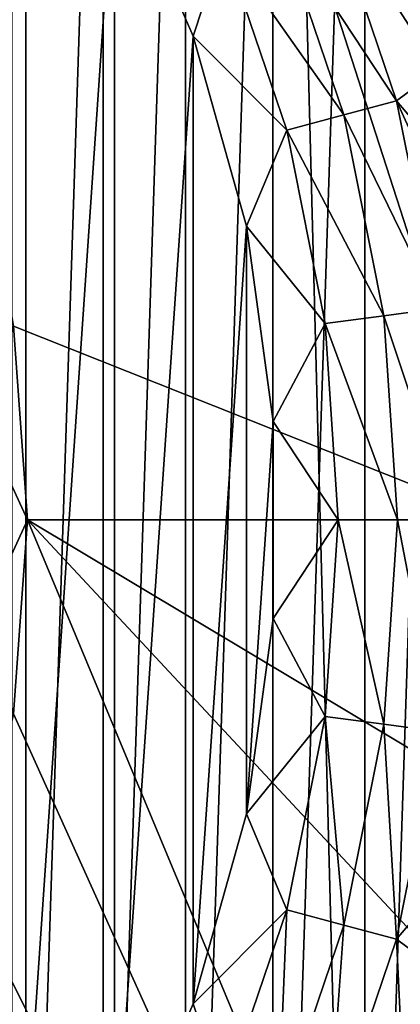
# Model space of a CAD drawing. Header units: millimetres. Extents: x -60 to 60, y -60 to 60.
# Tile 288 of 367: x 46.187 to 47.153, y -1.23 to 1.271. Entities that reach past the tile are written whole.
import ezdxf

# ---------------------------------------------------------------- set-up
doc = ezdxf.new("R2010")
doc.units = ezdxf.units.MM
doc.header["$LTSCALE"] = 81.481481
for name, color, linetype in [('159', 7, 'CONTINUOUS'), ('209', 7, 'CONTINUOUS'), ('229', 7, 'CONTINUOUS'), ('42', 7, 'CONTINUOUS'), ('5', 7, 'CONTINUOUS'), ('87', 7, 'CONTINUOUS')]:
    doc.layers.add(name, color=color, linetype=linetype)

msp = doc.modelspace()

# ---------------------------------------------------------------- linework, layer by layer
at = {"layer": '159', "color": 7, "linetype": 'Continuous', "true_color": 0xf5f5f5}
for points in [[(46.2071, 0, 2), (46.1719, 0.492, 2), (46.1017, 0.2293, 1.9904), (46.2071, 0, 2)], [(46.1017, -0.2293, 1.9904), (46.2071, 0, 2), (46.1017, 0.2293, 1.9904), (46.1017, -0.2293, 1.9904)], [(46.1719, -0.492, 2), (46.2071, 0, 2), (46.1017, -0.2293, 1.9904), (46.1719, -0.492, 2)]]:
    msp.add_3dface(points, dxfattribs=at)
at = {"layer": '209', "color": 151, "linetype": 'Continuous', "true_color": 0x7dbfed}
for points in [[(46.0737, 33.4741, 28.5), (47.7624, -31.017, 28.5), (47.7624, 31.017, 28.5), (46.0737, 33.4741, 28.5)], [(46.0737, -33.4741, 28.5), (47.7624, -31.017, 28.5), (46.0737, 33.4741, 28.5), (46.0737, -33.4741, 28.5)]]:
    msp.add_3dface(points, dxfattribs=at)
at = {"layer": '229', "color": 151, "linetype": 'Continuous', "true_color": 0x7dbfed}
for points in [[(47.0635, 3.6467, 17.3), (47.3072, 3.7983, 17.3), (47.0635, -3.6467, 17.3), (47.0635, 3.6467, 17.3)], [(47.0635, -3.6467, 17.3), (47.3072, 3.7983, 17.3), (47.3072, -3.7983, 17.3), (47.0635, -3.6467, 17.3)], [(46.8302, 3.4796, 17.3), (47.0635, 3.6467, 17.3), (46.8302, -3.4796, 17.3), (46.8302, 3.4796, 17.3)], [(46.8302, -3.4796, 17.3), (47.0635, 3.6467, 17.3), (47.0635, -3.6467, 17.3), (46.8302, -3.4796, 17.3)], [(46.6083, 3.2975, 17.3), (46.8302, 3.4796, 17.3), (46.6083, -3.2975, 17.3), (46.6083, 3.2975, 17.3)], [(46.6083, -3.2975, 17.3), (46.8302, 3.4796, 17.3), (46.8302, -3.4796, 17.3), (46.6083, -3.2975, 17.3)], [(46.3989, 3.1013, 17.3), (46.6083, 3.2975, 17.3), (46.3989, -3.1013, 17.3), (46.3989, 3.1013, 17.3)], [(46.3989, -3.1013, 17.3), (46.6083, 3.2975, 17.3), (46.6083, -3.2975, 17.3), (46.3989, -3.1013, 17.3)], [(46.2027, 2.8918, 17.3), (46.3989, 3.1013, 17.3), (46.2027, -2.8918, 17.3), (46.2027, 2.8918, 17.3)], [(46.2027, -2.8918, 17.3), (46.3989, 3.1013, 17.3), (46.3989, -3.1013, 17.3), (46.2027, -2.8918, 17.3)], [(46.0206, 2.67, 17.3), (46.2027, 2.8918, 17.3), (46.0206, -2.67, 17.3), (46.0206, 2.67, 17.3)], [(46.0206, -2.67, 17.3), (46.2027, 2.8918, 17.3), (46.2027, -2.8918, 17.3), (46.0206, -2.67, 17.3)]]:
    msp.add_3dface(points, dxfattribs=at)
at = {"layer": '42', "color": 7, "linetype": 'Continuous', "true_color": 0xf5f5f5}
for points in [[(46.6277, 1.2286, -3.8), (46.4282, 1.6879, -3.8), (46.7045, 1.4636, -3.7846), (46.6277, 1.2286, -3.8)], [(47.1441, 1.0646, -3.665), (46.8433, 1.5211, -3.739), (46.9712, 1.5741, -3.665), (47.1441, 1.0646, -3.665)], [(47.1608, 1.418, -3.5657), (47.2482, 1.1424, -3.5657), (46.9712, 1.5741, -3.665), (47.1608, 1.418, -3.5657)], [(47.2482, 1.1424, -3.5657), (47.1441, 1.0646, -3.665), (46.9712, 1.5741, -3.665), (47.2482, 1.1424, -3.5657)], [(47.0104, 1.0288, -3.739), (46.7045, 1.4636, -3.7846), (46.8433, 1.5211, -3.739), (47.0104, 1.0288, -3.739)], [(47.0104, 1.0288, -3.739), (46.8433, 1.5211, -3.739), (47.1441, 1.0646, -3.665), (47.0104, 1.0288, -3.739)], [(46.8653, 0.9899, -3.7846), (46.6277, 1.2286, -3.8), (46.7045, 1.4636, -3.7846), (46.8653, 0.9899, -3.7846)], [(46.8653, 0.9899, -3.7846), (46.7045, 1.4636, -3.7846), (47.0104, 1.0288, -3.739), (46.8653, 0.9899, -3.7846)], [(46.7628, 0.7464, -3.8), (46.6277, 1.2286, -3.8), (46.8653, 0.9899, -3.7846), (46.7628, 0.7464, -3.8)], [(47.2482, 1.1424, -3.5657), (47.3167, 0.8615, -3.5657), (47.1441, 1.0646, -3.665), (47.2482, 1.1424, -3.5657)], [(47.2491, 0.5369, -3.665), (47.0104, 1.0288, -3.739), (47.1441, 1.0646, -3.665), (47.2491, 0.5369, -3.665)], [(47.3167, 0.8615, -3.5657), (47.3658, 0.5766, -3.5657), (47.1441, 1.0646, -3.665), (47.3167, 0.8615, -3.5657)], [(47.3658, 0.5766, -3.5657), (47.2491, 0.5369, -3.665), (47.1441, 1.0646, -3.665), (47.3658, 0.5766, -3.5657)], [(47.1119, 0.5188, -3.739), (46.8653, 0.9899, -3.7846), (47.0104, 1.0288, -3.739), (47.1119, 0.5188, -3.739)], [(47.1119, 0.5188, -3.739), (47.0104, 1.0288, -3.739), (47.2491, 0.5369, -3.665), (47.1119, 0.5188, -3.739)], [(46.9629, 0.4992, -3.7846), (46.7628, 0.7464, -3.8), (46.8653, 0.9899, -3.7846), (46.9629, 0.4992, -3.7846)], [(46.9629, 0.4992, -3.7846), (46.8653, 0.9899, -3.7846), (47.1119, 0.5188, -3.739), (46.9629, 0.4992, -3.7846)], [(46.831, 0.2504, -3.8), (46.7628, 0.7464, -3.8), (46.9629, 0.4992, -3.7846), (46.831, 0.2504, -3.8)], [(47.2843, 0, -3.665), (47.1119, 0.5188, -3.739), (47.2491, 0.5369, -3.665), (47.2843, 0, -3.665)], [(47.1459, 0, -3.739), (46.9629, 0.4992, -3.7846), (47.1119, 0.5188, -3.739), (47.1459, 0, -3.739)], [(47.1459, 0, -3.739), (47.1119, 0.5188, -3.739), (47.2843, 0, -3.665), (47.1459, 0, -3.739)], [(46.9957, 0, -3.7846), (46.831, 0.2504, -3.8), (46.9629, 0.4992, -3.7846), (46.9957, 0, -3.7846)], [(46.9957, 0, -3.7846), (46.9629, 0.4992, -3.7846), (47.1459, 0, -3.739), (46.9957, 0, -3.7846)], [(46.831, -0.2504, -3.8), (46.831, 0.2504, -3.8), (46.9957, 0, -3.7846), (46.831, -0.2504, -3.8)], [(46.9629, -0.4992, -3.7846), (46.831, -0.2504, -3.8), (46.9957, 0, -3.7846), (46.9629, -0.4992, -3.7846)], [(46.9629, -0.4992, -3.7846), (46.9957, 0, -3.7846), (47.1119, -0.5188, -3.739), (46.9629, -0.4992, -3.7846)], [(47.1119, -0.5188, -3.739), (46.9957, 0, -3.7846), (47.1459, 0, -3.739), (47.1119, -0.5188, -3.739)], [(47.1119, -0.5188, -3.739), (47.1459, 0, -3.739), (47.2491, -0.5369, -3.665), (47.1119, -0.5188, -3.739)], [(47.2491, -0.5369, -3.665), (47.1459, 0, -3.739), (47.2843, 0, -3.665), (47.2491, -0.5369, -3.665)], [(46.7628, -0.7464, -3.8), (46.831, -0.2504, -3.8), (46.9629, -0.4992, -3.7846), (46.7628, -0.7464, -3.8)], [(46.8653, -0.9899, -3.7846), (46.7628, -0.7464, -3.8), (46.9629, -0.4992, -3.7846), (46.8653, -0.9899, -3.7846)], [(46.8653, -0.9899, -3.7846), (46.9629, -0.4992, -3.7846), (47.0104, -1.0288, -3.739), (46.8653, -0.9899, -3.7846)], [(47.0104, -1.0288, -3.739), (46.9629, -0.4992, -3.7846), (47.1119, -0.5188, -3.739), (47.0104, -1.0288, -3.739)], [(47.0104, -1.0288, -3.739), (47.1119, -0.5188, -3.739), (47.1441, -1.0646, -3.665), (47.0104, -1.0288, -3.739)], [(47.1441, -1.0646, -3.665), (47.1119, -0.5188, -3.739), (47.2491, -0.5369, -3.665), (47.1441, -1.0646, -3.665)], [(47.3167, -0.8615, -3.5657), (47.1441, -1.0646, -3.665), (47.2491, -0.5369, -3.665), (47.3167, -0.8615, -3.5657)], [(46.6277, -1.2286, -3.8), (46.7628, -0.7464, -3.8), (46.8653, -0.9899, -3.7846), (46.6277, -1.2286, -3.8)], [(47.3167, -0.8615, -3.5657), (47.2482, -1.1424, -3.5657), (47.1441, -1.0646, -3.665), (47.3167, -0.8615, -3.5657)], [(46.7045, -1.4636, -3.7846), (46.6277, -1.2286, -3.8), (46.8653, -0.9899, -3.7846), (46.7045, -1.4636, -3.7846)], [(46.7045, -1.4636, -3.7846), (46.8653, -0.9899, -3.7846), (46.8433, -1.5211, -3.739), (46.7045, -1.4636, -3.7846)], [(46.8433, -1.5211, -3.739), (46.8653, -0.9899, -3.7846), (47.0104, -1.0288, -3.739), (46.8433, -1.5211, -3.739)], [(46.8433, -1.5211, -3.739), (47.0104, -1.0288, -3.739), (46.9712, -1.5741, -3.665), (46.8433, -1.5211, -3.739)], [(46.9712, -1.5741, -3.665), (47.0104, -1.0288, -3.739), (47.1441, -1.0646, -3.665), (46.9712, -1.5741, -3.665)], [(47.1608, -1.418, -3.5657), (46.9712, -1.5741, -3.665), (47.1441, -1.0646, -3.665), (47.1608, -1.418, -3.5657)], [(47.2482, -1.1424, -3.5657), (47.1608, -1.418, -3.5657), (47.1441, -1.0646, -3.665), (47.2482, -1.1424, -3.5657)], [(46.4282, -1.6879, -3.8), (46.6277, -1.2286, -3.8), (46.7045, -1.4636, -3.7846), (46.4282, -1.6879, -3.8)]]:
    msp.add_3dface(points, dxfattribs=at)
at = {"layer": '5', "color": 7, "linetype": 'Continuous', "true_color": 0xf5f5f5}
for points in [[(46.4282, 1.6879, -3.8), (46.1681, -2.1157, -3.8), (46.1681, 2.1157, -3.8), (46.4282, 1.6879, -3.8)], [(46.4282, -1.6879, -3.8), (46.1681, -2.1157, -3.8), (46.4282, 1.6879, -3.8), (46.4282, -1.6879, -3.8)], [(46.6277, 1.2286, -3.8), (46.4282, -1.6879, -3.8), (46.4282, 1.6879, -3.8), (46.6277, 1.2286, -3.8)], [(46.6277, -1.2286, -3.8), (46.4282, -1.6879, -3.8), (46.6277, 1.2286, -3.8), (46.6277, -1.2286, -3.8)], [(46.7628, 0.7464, -3.8), (46.6277, -1.2286, -3.8), (46.6277, 1.2286, -3.8), (46.7628, 0.7464, -3.8)], [(46.7628, -0.7464, -3.8), (46.6277, -1.2286, -3.8), (46.7628, 0.7464, -3.8), (46.7628, -0.7464, -3.8)], [(46.831, 0.2504, -3.8), (46.7628, -0.7464, -3.8), (46.7628, 0.7464, -3.8), (46.831, 0.2504, -3.8)], [(46.831, -0.2504, -3.8), (46.7628, -0.7464, -3.8), (46.831, 0.2504, -3.8), (46.831, -0.2504, -3.8)]]:
    msp.add_3dface(points, dxfattribs=at)
at = {"layer": '87', "color": 7, "linetype": 'Continuous', "true_color": 0xf5f5f5}
for points in [[(47.4078, 0, 2), (45, 7.4591, 2), (46.1719, 0.492, 2), (47.4078, 0, 2)], [(47.453, 0.7464, 2), (45, 7.4591, 2), (47.4078, 0, 2), (47.453, 0.7464, 2)], [(47.5878, 1.4819, 2), (45, 7.4591, 2), (47.453, 0.7464, 2), (47.5878, 1.4819, 2)], [(46.2071, 0, 2), (47.4078, 0, 2), (46.1719, 0.492, 2), (46.2071, 0, 2)], [(46.1719, -0.492, 2), (49.3153, -7.4591, 2), (46.2071, 0, 2), (46.1719, -0.492, 2)], [(49.3153, -7.4591, 2), (47.5878, -1.4819, 2), (46.2071, 0, 2), (49.3153, -7.4591, 2)], [(47.5878, -1.4819, 2), (47.453, -0.7464, 2), (46.2071, 0, 2), (47.5878, -1.4819, 2)], [(47.453, -0.7464, 2), (47.4078, 0, 2), (46.2071, 0, 2), (47.453, -0.7464, 2)], [(46.0671, -0.974, 2), (49.3153, -7.4591, 2), (46.1719, -0.492, 2), (46.0671, -0.974, 2)], [(45.8947, -1.4362, 2), (49.3153, -7.4591, 2), (46.0671, -0.974, 2), (45.8947, -1.4362, 2)]]:
    msp.add_3dface(points, dxfattribs=at)

doc.saveas('drawing.dxf')
